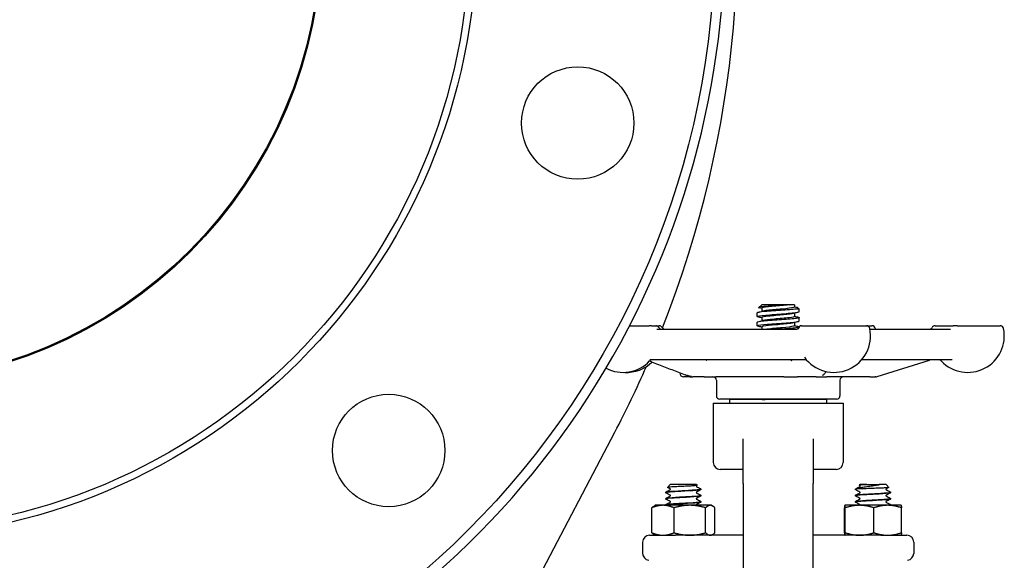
# Model space of a CAD drawing. Header units: inches. Extents: x 36 to 1719, y -84 to 1122.
# Tile 342 of 558: x 903.73 to 912.49, y 424.29 to 429.1. Entities that reach past the tile are written whole.
import ezdxf

# ---------------------------------------------------------------- set-up
doc = ezdxf.new("R2010")
doc.units = ezdxf.units.IN
doc.header["$LTSCALE"] = 48
doc.header["$MEASUREMENT"] = 0
doc.layers.add('Visible (ANSI)', color=7, linetype='Continuous', lineweight=30)

msp = doc.modelspace()

# ---------------------------------------------------------------- linework, layer by layer
at = {"layer": 'Visible (ANSI)'}
for p, q in [((910.33322, 426.56252), (910.30674, 426.53805)), ((910.58463, 426.56252), (910.33322, 426.56252)), ((910.58463, 426.56252), (910.58606, 426.56252)), ((910.62602, 426.56252), (910.58606, 426.56252)), ((910.62602, 426.56252), (910.62602, 426.54168)), ((910.29268, 426.45835), (910.29268, 426.48924)), ((910.33435, 426.53091), (910.33435, 426.50224)), ((910.62602, 426.48701), (910.62602, 426.45835)), ((910.64971, 426.52505), (910.66768, 426.52505)), ((910.65888, 426.53318), (910.66768, 426.52505)), ((910.66768, 426.50002), (910.66768, 426.52505)), ((909.1574, 426.37514), (909.33058, 426.37514)), ((909.35381, 426.37514), (909.33058, 426.37514)), ((909.35381, 426.37514), (909.39054, 426.37514)), ((909.39054, 426.37514), (909.42085, 426.37514)), ((910.29268, 426.37502), (910.29268, 426.40591)), ((910.33435, 426.44757), (910.33435, 426.41891)), ((910.62602, 426.40368), (910.62602, 426.37502)), ((910.66768, 426.41668), (910.66768, 426.44757)), ((910.68925, 426.37514), (910.68885, 426.37514)), ((910.68925, 426.37514), (911.26488, 426.37514)), ((911.26488, 426.37514), (911.31392, 426.37514)), ((911.87692, 426.37514), (912.03724, 426.37514)), ((912.07378, 426.37514), (912.03724, 426.37514)), ((912.07378, 426.37514), (912.4553, 426.37514)), ((909.4011, 426.34389), (910.63628, 426.34389)), ((910.33435, 426.36424), (910.33435, 426.34389)), ((911.29671, 426.34389), (912.01298, 426.34389)), ((910.72632, 426.07139), (909.33703, 426.07139)), ((912.02973, 426.07139), (911.22189, 426.07139)), ((911.35978, 425.92284), (911.82559, 426.06994)), ((909.60518, 425.95704), (909.60518, 425.95264)), ((909.69448, 425.92139), (909.63643, 425.92139)), ((909.69448, 425.92139), (909.72162, 425.92139)), ((909.82255, 425.92139), (909.72162, 425.92139)), ((909.82255, 425.92139), (909.92521, 425.92139)), ((910.52989, 425.92139), (909.92521, 425.92139)), ((909.93018, 425.89014), (909.93018, 425.75264)), ((910.52989, 425.92139), (910.65128, 425.92139)), ((910.81893, 425.92139), (910.65128, 425.92139)), ((910.81893, 425.92139), (910.91313, 425.92139)), ((911.2966, 425.92139), (910.91313, 425.92139)), ((911.03018, 425.89014), (911.03018, 425.75264)), ((911.2966, 425.92139), (911.34449, 425.92139)), ((911.35036, 425.92139), (911.34449, 425.92139)), ((909.90268, 425.68639), (909.90268, 425.15889)), ((909.90268, 425.68639), (911.05768, 425.68639)), ((910.99893, 425.72139), (909.96143, 425.72139)), ((910.04843, 425.68639), (910.04843, 425.71764)), ((910.91193, 425.71764), (910.04843, 425.71764)), ((910.29268, 425.71764), (910.29268, 425.72139)), ((910.62602, 425.72139), (910.62602, 425.71764)), ((910.91193, 425.68639), (910.91193, 425.71764)), ((911.05768, 425.68639), (911.05768, 425.15889)), ((907.05687, 421.67139), (909.02636, 425.42872)), ((910.16768, 424.97139), (910.16768, 425.3683)), ((910.79268, 425.3683), (910.79268, 424.97139)), ((910.16768, 425.09639), (909.96518, 425.09639)), ((910.99518, 425.09639), (910.79268, 425.09639)), ((909.48018, 424.89156), (909.48018, 424.89215)), ((909.51916, 424.96139), (909.49455, 424.93679)), ((909.7537, 424.96139), (909.51916, 424.96139)), ((909.7537, 424.96139), (909.76002, 424.95507)), ((909.79268, 424.91937), (909.79268, 424.91995)), ((910.16768, 424.97139), (910.16768, 423.96139)), ((910.79268, 423.96139), (910.79268, 424.97139)), ((911.16768, 424.91937), (911.16768, 424.91995)), ((911.17369, 424.92241), (911.17684, 424.92241)), ((911.20666, 424.96139), (911.20034, 424.95507)), ((911.26989, 424.96139), (911.20666, 424.96139)), ((911.26989, 424.96139), (911.32424, 424.96139)), ((911.32424, 424.96139), (911.37853, 424.96139)), ((911.4412, 424.96139), (911.37853, 424.96139)), ((911.4412, 424.96139), (911.46581, 424.93679)), ((911.48018, 424.89156), (911.48018, 424.89215)), ((909.48018, 424.83595), (909.48018, 424.83653)), ((909.79268, 424.86376), (909.79268, 424.86434)), ((909.79268, 424.80815), (909.79268, 424.80873)), ((911.16768, 424.86376), (911.16768, 424.86434)), ((911.16768, 424.80815), (911.16768, 424.80873)), ((911.48018, 424.83595), (911.48018, 424.83653)), ((909.35547, 424.53372), (909.35547, 424.75506)), ((909.38643, 424.77739), (909.37538, 424.77101)), ((909.4544, 424.77739), (909.38643, 424.77739)), ((909.69382, 424.77739), (909.4544, 424.77739)), ((909.48018, 424.78034), (909.48018, 424.78092)), ((909.55334, 424.53372), (909.55334, 424.75506)), ((909.87585, 424.77739), (909.69382, 424.77739)), ((909.83431, 424.53372), (909.83431, 424.75506)), ((909.88643, 424.77739), (909.87585, 424.77739)), ((909.88643, 424.77739), (909.89748, 424.77101)), ((909.9174, 424.53372), (909.9174, 424.75506)), ((911.0703, 424.53372), (911.0703, 424.75506)), ((911.07393, 424.77739), (911.07385, 424.77734)), ((911.07401, 424.77739), (911.07393, 424.77739)), ((911.20454, 424.77739), (911.07401, 424.77739)), ((911.07773, 424.53372), (911.07773, 424.75506)), ((911.45446, 424.77739), (911.20454, 424.77739)), ((911.33136, 424.53372), (911.33136, 424.75506)), ((911.57393, 424.77739), (911.45446, 424.77739)), ((911.48018, 424.78034), (911.48018, 424.78092)), ((911.57393, 424.77739), (911.57401, 424.77734)), ((911.57756, 424.53372), (911.57756, 424.75506)), ((909.27393, 424.44889), (909.27393, 424.35001)), ((909.33643, 424.51139), (909.56532, 424.51139)), ((909.38643, 424.51139), (909.37538, 424.51777)), ((910.16768, 424.51139), (909.56532, 424.51139)), ((909.88643, 424.51139), (909.89748, 424.51777)), ((911.39504, 424.51139), (910.79268, 424.51139)), ((911.07393, 424.51139), (911.07385, 424.51144)), ((911.39504, 424.51139), (911.62393, 424.51139)), ((911.57393, 424.51139), (911.57401, 424.51144)), ((911.68643, 424.44889), (911.68643, 424.35001))]:
    msp.add_line(p, q, dxfattribs=at)
for centre, radius in [((902.41768, 429.86139), 7.5), ((902.41768, 429.86139), 5.378), ((902.41768, 429.86139), 5.315), ((902.41768, 429.86139), 4), ((902.41768, 429.86139), 3.99), ((908.6962, 428.17907), 0.5), ((907.01388, 425.2652), 0.5)]:
    msp.add_circle(centre, radius, dxfattribs=at)
for centre, radius, start, end in [((900.56986, 429.86139), 9.54783, 338.457142, 43.918627), ((902.41768, 429.86139), 7.588, 134.247392, 45.752608), ((909.39054, 426.34389), 0.03125, 30, 90), ((909.42085, 426.34389), 0.03125, 30, 90), ((910.68925, 426.34389), 0.03125, 90, 168.463041), ((910.68884, 426.34389), 0.03125, 90, 154.037413), ((911.26488, 426.34389), 0.03125, 11.536959, 90), ((911.31392, 426.34389), 0.03125, 11.536959, 90), ((911.87692, 426.34389), 0.03125, 90, 150), ((912.4553, 426.34389), 0.03125, 11.536959, 90), ((909.44467, 426.37514), 0.03125, 210, 270), ((909.47497, 426.37514), 0.03125, 210, 270), ((910.97707, 426.28514), 0.325, 168.463041, 169.614617), ((910.97707, 426.28514), 0.325, 215.651729, 11.536959), ((911.02611, 426.28514), 0.325, 10.414569, 11.536959), ((911.82279, 426.37514), 0.03125, 307.908901, 330), ((912.16748, 426.28514), 0.325, 223.449842, 11.536959), ((909.09997, 426.28514), 0.325, 242.188813, 316.550158), ((909.13028, 426.28514), 0.325, 267.32759, 314.232182), ((909.3586, 426.04014), 0.03125, 90, 136.550158), ((911.835, 426.04014), 0.03125, 90, 107.525568), ((911.90886, 426.04014), 0.03125, 43.449842, 90), ((900.56986, 429.86139), 9.54783, 332.337698, 336.228971), ((909.63643, 425.95264), 0.03125, 180, 270), ((909.89893, 425.89014), 0.03125, 0, 90), ((911.06143, 425.89014), 0.03125, 90, 180), ((911.35036, 425.95264), 0.03125, 270, 287.525568), ((909.96143, 425.75264), 0.03125, 180, 270), ((910.99893, 425.75264), 0.03125, 270, 0), ((909.96518, 425.15889), 0.0625, 180, 270), ((910.99518, 425.15889), 0.0625, 270, 0), ((909.33643, 424.44889), 0.0625, 90, 180), ((911.62393, 424.44889), 0.0625, 0, 90), ((909.33643, 424.35001), 0.0625, 180, 262.5), ((911.62393, 424.35001), 0.0625, 277.5, 0)]:
    msp.add_arc(centre, radius, start, end, dxfattribs=at)
for points, knots in [([(910.58463, 426.56252), (910.57683, 426.56167), (910.56793, 426.56083), (910.54725, 426.55908), (910.53537, 426.55816), (910.50393, 426.55589), (910.48384, 426.55456), (910.44298, 426.55187), (910.42262, 426.55054), (910.38433, 426.54785), (910.36687, 426.54651), (910.33725, 426.54382), (910.32555, 426.54249), (910.3097, 426.5398), (910.3059, 426.53846), (910.30671, 426.53646), (910.3081, 426.53578), (910.31058, 426.53512)], [-1.5503297, -1.5503297, -1.5503297, -1.5503297, -1.4577971, -1.4577971, -1.3550285, -1.3550285, -1.200467, -1.200467, -1.0416694, -1.0416694, -0.8786368, -0.8786368, -0.7113708, -0.7113708, -0.5398726, -0.5398726, -0.4524454, -0.4524454, -0.4524454, -0.4524454]), ([(910.58606, 426.56252), (910.55375, 426.55824), (910.50425, 426.55397), (910.45782, 426.5497), (910.41141, 426.54543), (910.36936, 426.54116), (910.34891, 426.53688), (910.33937, 426.53489), (910.33464, 426.5329), (910.33467, 426.53091)], [5.4707142, 5.4707142, 5.4707142, 5.4707142, 6.4370964, 6.4370964, 6.4370964, 7.4033745, 7.4033745, 7.4033745, 7.8539816, 7.8539816, 7.8539816, 7.8539816]), ([(910.29964, 426.45481), (910.29111, 426.45712), (910.29052, 426.45942), (910.29873, 426.46173), (910.31304, 426.46574), (910.35371, 426.46976), (910.40583, 426.47378), (910.45778, 426.47778), (910.51998, 426.48178), (910.5697, 426.48579), (910.61983, 426.48982), (910.65617, 426.49386), (910.66528, 426.49789), (910.66688, 426.4986), (910.66763, 426.49931), (910.66757, 426.50002)], [-14.4041511, -14.4041511, -14.4041511, -14.4041511, -13.8824397, -13.8824397, -13.8824397, -12.9741281, -12.9741281, -12.9741281, -12.0686207, -12.0686207, -12.0686207, -11.1558883, -11.1558883, -11.1558883, -10.9955743, -10.9955743, -10.9955743, -10.9955743]), ([(910.64971, 426.52505), (910.62548, 426.52104), (910.57677, 426.51703), (910.52144, 426.51302), (910.46611, 426.509), (910.40537, 426.50499), (910.36147, 426.50098), (910.31864, 426.49707), (910.29275, 426.49315), (910.29268, 426.48924)], [5.153766, 5.153766, 5.153766, 5.153766, 6.061332, 6.061332, 6.061332, 6.968806, 6.968806, 6.968806, 7.8539816, 7.8539816, 7.8539816, 7.8539816]), ([(910.61774, 426.48476), (910.60309, 426.48078), (910.56915, 426.4768), (910.52779, 426.47282), (910.48342, 426.46855), (910.43174, 426.46428), (910.3939, 426.46001), (910.35715, 426.45587), (910.33444, 426.45172), (910.33435, 426.44757)], [11.3337279, 11.3337279, 11.3337279, 11.3337279, 12.2338185, 12.2338185, 12.2338185, 13.1994868, 13.1994868, 13.1994868, 14.1371669, 14.1371669, 14.1371669, 14.1371669]), ([(910.62573, 426.54168), (910.62581, 426.54008), (910.62279, 426.53848), (910.61655, 426.53688), (910.5999, 426.5326), (910.56075, 426.52833), (910.51514, 426.52406), (910.46953, 426.51979), (910.41874, 426.51552), (910.38355, 426.51124), (910.36505, 426.509), (910.35113, 426.50675), (910.34291, 426.5045)], [4.712389, 4.712389, 4.712389, 4.712389, 5.0747039, 5.0747039, 5.0747039, 6.041129, 6.041129, 6.041129, 7.0074496, 7.0074496, 7.0074496, 7.515828, 7.515828, 7.515828, 7.515828]), ([(910.64971, 426.52505), (910.6552, 426.52668), (910.65855, 426.52832), (910.66069, 426.53168), (910.65943, 426.53339), (910.65347, 426.53624), (910.65019, 426.53736), (910.646, 426.53849)], [-0.89666376, -0.89666376, -0.89666376, -0.89666376, -0.7697294, -0.7697294, -0.64162523, -0.64162523, -0.55966115, -0.55966115, -0.55966115, -0.55966115]), ([(910.29963, 426.37148), (910.29302, 426.37324), (910.29103, 426.375), (910.29431, 426.37676), (910.30178, 426.38079), (910.33655, 426.38482), (910.38576, 426.38885), (910.43487, 426.39287), (910.49729, 426.39689), (910.55005, 426.40091), (910.60271, 426.40493), (910.64459, 426.40894), (910.66033, 426.41296), (910.6652, 426.4142), (910.66753, 426.41544), (910.66745, 426.41668)], [-20.6873364, -20.6873364, -20.6873364, -20.6873364, -20.2886606, -20.2886606, -20.2886606, -19.3773067, -19.3773067, -19.3773067, -18.4677138, -18.4677138, -18.4677138, -17.5597228, -17.5597228, -17.5597228, -17.2787596, -17.2787596, -17.2787596, -17.2787596]), ([(910.66096, 426.45111), (910.67347, 426.44769), (910.66757, 426.44427), (910.64405, 426.44084), (910.6165, 426.43683), (910.56537, 426.43282), (910.50938, 426.42881), (910.45339, 426.4248), (910.39376, 426.4208), (910.35231, 426.41679), (910.31481, 426.41316), (910.29293, 426.40953), (910.29272, 426.40591)], [10.7285901, 10.7285901, 10.7285901, 10.7285901, 11.5030786, 11.5030786, 11.5030786, 12.4100129, 12.4100129, 12.4100129, 13.3168593, 13.3168593, 13.3168593, 14.1371669, 14.1371669, 14.1371669, 14.1371669]), ([(910.61746, 426.40142), (910.61091, 426.39961), (910.60066, 426.3978), (910.58712, 426.39599), (910.55523, 426.39173), (910.506, 426.38746), (910.45956, 426.38319), (910.41312, 426.37893), (910.37075, 426.37466), (910.34976, 426.37039), (910.33967, 426.36834), (910.33466, 426.36629), (910.33467, 426.36424)], [17.6169133, 17.6169133, 17.6169133, 17.6169133, 18.0263573, 18.0263573, 18.0263573, 18.9914422, 18.9914422, 18.9914422, 19.9564324, 19.9564324, 19.9564324, 20.4203522, 20.4203522, 20.4203522, 20.4203522]), ([(910.62595, 426.45835), (910.62571, 426.45463), (910.60784, 426.4509), (910.57731, 426.44718), (910.54229, 426.44291), (910.4916, 426.43864), (910.44596, 426.43437), (910.40033, 426.43011), (910.36103, 426.42584), (910.34413, 426.42157), (910.3436, 426.42143), (910.3431, 426.4213), (910.34261, 426.42117)], [10.9955743, 10.9955743, 10.9955743, 10.9955743, 11.8375116, 11.8375116, 11.8375116, 12.8032209, 12.8032209, 12.8032209, 13.7688308, 13.7688308, 13.7688308, 13.7990133, 13.7990133, 13.7990133, 13.7990133]), ([(910.62574, 426.37502), (910.62582, 426.37346), (910.62298, 426.37191), (910.6171, 426.37035), (910.60094, 426.36609), (910.56226, 426.36182), (910.51685, 426.35755), (910.47144, 426.35329), (910.42057, 426.34902), (910.38502, 426.34475), (910.38263, 426.34447), (910.38031, 426.34418), (910.37806, 426.34389)], [17.2787596, 17.2787596, 17.2787596, 17.2787596, 17.6302912, 17.6302912, 17.6302912, 18.5954152, 18.5954152, 18.5954152, 19.5604441, 19.5604441, 19.5604441, 19.6254741, 19.6254741, 19.6254741, 19.6254741]), ([(910.66255, 426.36122), (910.65778, 426.3597), (910.64953, 426.35818), (910.63793, 426.35667), (910.60732, 426.35266), (910.55407, 426.34865), (910.49767, 426.34465), (910.49414, 426.34439), (910.49059, 426.34414), (910.48704, 426.34389)], [17.506646, 17.506646, 17.506646, 17.506646, 17.8497944, 17.8497944, 17.8497944, 18.7561262, 18.7561262, 18.7561262, 18.813003, 18.813003, 18.813003, 18.813003]), ([(910.63628, 426.34389), (910.63962, 426.34389), (910.64284, 426.34448), (910.64859, 426.34638), (910.651, 426.34771), (910.655, 426.35046), (910.65643, 426.35184), (910.65854, 426.35413), (910.6592, 426.35504), (910.66013, 426.35643), (910.6604, 426.35691), (910.66065, 426.35738), (910.66071, 426.35749), (910.66075, 426.35757)], [0, 0, 0, 0, 0.008547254, 0.008547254, 0.018178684, 0.018178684, 0.02951811, 0.02951811, 0.041152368, 0.041152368, 0.052786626, 0.052786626, 0.058171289, 0.058171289, 0.058171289, 0.058171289]), ([(911.83565, 426.34389), (911.83627, 426.34476), (911.83708, 426.34581), (911.83923, 426.34811), (911.84036, 426.34922), (911.84199, 426.35049)], [0.339440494, 0.339440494, 0.339440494, 0.339440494, 0.347792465, 0.347792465, 0.353712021, 0.353712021, 0.353712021, 0.353712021]), ([(909.35373, 426.05353), (909.37369, 426.04585), (909.39366, 426.03818), (909.4336, 426.02284), (909.45357, 426.01518), (909.49351, 425.99985), (909.51348, 425.99219), (909.55342, 425.97687), (909.5734, 425.96922), (909.61335, 425.95392), (909.63332, 425.94627), (909.6533, 425.93863)], [0.6477885, 0.6477885, 0.6477885, 0.6477885, 0.84276542, 0.84276542, 1.03774233, 1.03774233, 1.23271925, 1.23271925, 1.42769616, 1.42769616, 1.62267307, 1.62267307, 1.62267307, 1.62267307]), ([(909.43719, 426.07139), (909.43719, 426.07139), (909.43719, 426.07139), (909.43718, 426.07139), (909.43717, 426.07139), (909.43713, 426.07139), (909.43711, 426.07139), (909.43702, 426.07139), (909.43695, 426.07139), (909.43669, 426.07139), (909.43649, 426.07139), (909.43604, 426.07139), (909.43578, 426.07139), (909.43551, 426.07139), (909.43544, 426.07139), (909.43539, 426.07139), (909.43538, 426.07139), (909.43538, 426.07139)], [0.002242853, 0.002242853, 0.002242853, 0.002242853, 0.002305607, 0.002305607, 0.002778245, 0.002778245, 0.003407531, 0.003407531, 0.005085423, 0.005085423, 0.009559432, 0.009559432, 0.015533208, 0.015533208, 0.017882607, 0.017882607, 0.018819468, 0.018819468, 0.018819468, 0.018819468]), ([(909.84043, 426.07139), (909.84162, 426.07074), (909.84283, 426.07007), (909.84415, 426.06941), (909.84442, 426.06928), (909.84479, 426.0691), (909.84491, 426.06904), (909.84516, 426.06893), (909.84524, 426.0689), (909.84528, 426.06888), (909.84529, 426.06888), (909.84529, 426.06888)], [0.075506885, 0.075506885, 0.075506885, 0.075506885, 0.086783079, 0.086783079, 0.089936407, 0.089936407, 0.091973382, 0.091973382, 0.09490981, 0.09490981, 0.095724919, 0.095724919, 0.095724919, 0.095724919]), ([(910.59831, 426.06379), (910.59831, 426.06379), (910.59831, 426.06379), (910.59834, 426.06382), (910.59863, 426.06417), (910.59962, 426.06553), (910.60025, 426.06643), (910.60193, 426.06868), (910.60306, 426.07009), (910.6042, 426.07139)], [0.151733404, 0.151733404, 0.151733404, 0.151733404, 0.152733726, 0.152733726, 0.17283482, 0.17283482, 0.189537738, 0.189537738, 0.209449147, 0.209449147, 0.209449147, 0.209449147]), ([(910.73303, 426.0705), (910.73282, 426.07056), (910.73258, 426.07062), (910.73101, 426.07101), (910.72924, 426.07134), (910.72665, 426.07139), (910.72649, 426.07139), (910.72632, 426.07139)], [0.282916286, 0.282916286, 0.282916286, 0.282916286, 0.285307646, 0.285307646, 0.298248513, 0.298248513, 0.299108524, 0.299108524, 0.299108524, 0.299108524]), ([(909.70774, 425.92243), (909.70774, 425.92243), (909.70773, 425.92243), (909.7077, 425.92243), (909.70767, 425.92244), (909.70759, 425.92245), (909.70755, 425.92246), (909.70746, 425.92247), (909.70741, 425.92248), (909.7073, 425.92249), (909.70723, 425.9225), (909.70705, 425.92253), (909.70693, 425.92255), (909.70634, 425.92264), (909.70591, 425.9227), (909.70467, 425.9229), (909.70388, 425.92303), (909.70062, 425.92362), (909.69794, 425.9242), (909.69251, 425.92554), (909.68976, 425.92629), (909.68422, 425.92788), (909.68139, 425.92874), (909.67422, 425.93102), (909.66995, 425.93248), (909.66148, 425.9355), (909.65735, 425.93708), (909.6533, 425.93863)], [0.26612976, 0.26612976, 0.26612976, 0.26612976, 0.2668941, 0.2668941, 0.26783144, 0.26783144, 0.26830071, 0.26830071, 0.26877383, 0.26877383, 0.26924374, 0.26924374, 0.27018646, 0.27018646, 0.27396155, 0.27396155, 0.28138088, 0.28138088, 0.30389899, 0.30389899, 0.32519321, 0.32519321, 0.34787479, 0.34787479, 0.38447631, 0.38447631, 0.42408822, 0.42408822, 0.42408822, 0.42408822]), ([(910.8898, 425.9464), (910.88946, 425.94604), (910.88888, 425.94541), (910.88747, 425.94392), (910.88666, 425.9431), (910.88372, 425.94025), (910.88145, 425.93834), (910.87797, 425.93571), (910.87665, 425.93478), (910.87511, 425.93374), (910.87466, 425.93344), (910.87443, 425.93329), (910.8744, 425.93327), (910.8744, 425.93327)], [0, 0, 0, 0, 0.014217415, 0.014217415, 0.027587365, 0.027587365, 0.061782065, 0.061782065, 0.083083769, 0.083083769, 0.092845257, 0.092845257, 0.095345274, 0.095345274, 0.095345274, 0.095345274]), ([(909.48018, 424.89217), (909.48024, 424.8933), (909.48067, 424.89437), (909.48165, 424.89584), (909.48217, 424.89632), (909.4831, 424.89703), (909.48351, 424.89728), (909.48392, 424.89749)], [0, 0, 0, 0, 0.015967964, 0.015967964, 0.031253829, 0.031253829, 0.045415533, 0.045415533, 0.045415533, 0.045415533]), ([(909.48392, 424.88622), (909.48329, 424.88655), (909.48261, 424.88695), (909.48151, 424.88809), (909.48112, 424.88859), (909.48047, 424.88988), (909.48023, 424.89069), (909.48018, 424.89154)], [0, 0, 0, 0, 0.022095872, 0.022095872, 0.033561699, 0.033561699, 0.045438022, 0.045438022, 0.045438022, 0.045438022]), ([(909.48039, 424.89154), (909.48053, 424.89363), (909.49354, 424.89571), (909.51744, 424.8978), (909.54963, 424.90062), (909.60068, 424.90343), (909.65016, 424.90624), (909.70009, 424.90908), (909.74707, 424.91192), (909.77199, 424.91476), (909.78547, 424.9163), (909.79241, 424.91783), (909.79248, 424.91937)], [-14.1400278, -14.1400278, -14.1400278, -14.1400278, -13.4320997, -13.4320997, -13.4320997, -12.4783682, -12.4783682, -12.4783682, -11.5160648, -11.5160648, -11.5160648, -10.9955743, -10.9955743, -10.9955743, -10.9955743]), ([(909.79246, 424.91998), (909.79234, 424.91797), (909.78041, 424.91596), (909.75822, 424.91396), (909.72707, 424.91114), (909.67653, 424.90832), (909.62689, 424.90551), (909.57726, 424.90269), (909.52983, 424.89987), (909.50363, 424.89706), (909.4884, 424.89542), (909.48058, 424.89378), (909.4805, 424.89215)], [4.7095281, 4.7095281, 4.7095281, 4.7095281, 5.3893637, 5.3893637, 5.3893637, 6.3443154, 6.3443154, 6.3443154, 7.2990044, 7.2990044, 7.2990044, 7.8539816, 7.8539816, 7.8539816, 7.8539816]), ([(909.76002, 424.95507), (909.76016, 424.95493), (909.7602, 424.9548), (909.75973, 424.95389), (909.75613, 424.95314), (909.74289, 424.95163), (909.73329, 424.95088), (909.70918, 424.94936), (909.69484, 424.94862), (909.66316, 424.9471), (909.6461, 424.94635), (909.61145, 424.94484), (909.5942, 424.94409), (909.56177, 424.94257), (909.54695, 424.94182), (909.52179, 424.94031), (909.51176, 424.93956), (909.49796, 424.93804), (909.49442, 424.93729), (909.49444, 424.93639), (909.49458, 424.93624), (909.49487, 424.93609)], [-1.8174748, -1.8174748, -1.8174748, -1.8174748, -1.7949096, -1.7949096, -1.6700584, -1.6700584, -1.5430016, -1.5430016, -1.41374, -1.41374, -1.2822742, -1.2822742, -1.1486049, -1.1486049, -1.0127327, -1.0127327, -0.8746582, -0.8746582, -0.7343822, -0.7343822, -0.7065085, -0.7065085, -0.7065085, -0.7065085]), ([(909.52137, 424.91966), (909.52137, 424.92073), (909.52092, 424.92173), (909.52022, 424.92269), (909.51996, 424.92288), (909.51977, 424.92302), (909.51974, 424.92303), (909.51974, 424.92303)], [0, 0, 0, 0, 0.017919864, 0.017919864, 0.032518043, 0.032518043, 0.040461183, 0.040461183, 0.040461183, 0.040461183]), ([(909.51974, 424.91629), (909.51974, 424.91629), (909.51991, 424.91636), (909.52043, 424.91691), (909.52071, 424.91725), (909.52119, 424.91827), (909.52137, 424.91896), (909.52137, 424.91966)], [0.003893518, 0.003893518, 0.003893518, 0.003893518, 0.02135506, 0.02135506, 0.032660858, 0.032660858, 0.044379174, 0.044379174, 0.044379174, 0.044379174]), ([(909.75312, 424.95084), (909.75312, 424.95084), (909.75296, 424.95077), (909.75243, 424.95021), (909.75216, 424.94987), (909.75168, 424.94886), (909.7515, 424.94817), (909.7515, 424.94747)], [0.003893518, 0.003893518, 0.003893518, 0.003893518, 0.02135506, 0.02135506, 0.032660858, 0.032660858, 0.044379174, 0.044379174, 0.044379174, 0.044379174]), ([(909.7515, 424.94747), (909.7515, 424.94639), (909.75194, 424.9454), (909.75265, 424.94444), (909.7529, 424.94424), (909.75309, 424.94411), (909.75312, 424.94409), (909.75312, 424.94409)], [0, 0, 0, 0, 0.017919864, 0.017919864, 0.032518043, 0.032518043, 0.040461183, 0.040461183, 0.040461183, 0.040461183]), ([(909.75312, 424.89523), (909.75312, 424.89523), (909.75296, 424.89515), (909.75243, 424.8946), (909.75216, 424.89426), (909.75168, 424.89325), (909.7515, 424.89256), (909.7515, 424.89185)], [0.003893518, 0.003893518, 0.003893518, 0.003893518, 0.02135506, 0.02135506, 0.032660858, 0.032660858, 0.044379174, 0.044379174, 0.044379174, 0.044379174]), ([(909.7515, 424.89185), (909.7515, 424.89078), (909.75194, 424.88978), (909.75265, 424.88883), (909.7529, 424.88863), (909.75309, 424.8885), (909.75312, 424.88848), (909.75312, 424.88848)], [0, 0, 0, 0, 0.017919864, 0.017919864, 0.032518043, 0.032518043, 0.040461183, 0.040461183, 0.040461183, 0.040461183]), ([(909.79268, 424.91934), (909.79262, 424.91821), (909.7922, 424.91715), (909.79122, 424.91568), (909.79069, 424.91519), (909.78977, 424.91449), (909.78935, 424.91424), (909.78895, 424.91403)], [0, 0, 0, 0, 0.015967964, 0.015967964, 0.031253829, 0.031253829, 0.045415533, 0.045415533, 0.045415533, 0.045415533]), ([(909.79061, 424.92416), (909.79052, 424.92424), (909.79042, 424.92433), (909.79002, 424.92465), (909.78965, 424.92491), (909.78909, 424.92522)], [-0.025931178, -0.025931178, -0.025931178, -0.025931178, -0.019551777, -0.019551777, 0, 0, 0, 0]), ([(909.79061, 424.92416), (909.79104, 424.92378), (909.7915, 424.92328), (909.79231, 424.92189), (909.79263, 424.92096), (909.79268, 424.91998)], [0, 0, 0, 0, 0.013250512, 0.013250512, 0.027054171, 0.027054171, 0.027054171, 0.027054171]), ([(911.16768, 424.91998), (911.16774, 424.92111), (911.16817, 424.92217), (911.16902, 424.92345), (911.16939, 424.92384), (911.16975, 424.92416)], [0, 0, 0, 0, 0.015967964, 0.015967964, 0.027043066, 0.027043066, 0.027043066, 0.027043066]), ([(911.17142, 424.91403), (911.17079, 424.91436), (911.17011, 424.91476), (911.16901, 424.9159), (911.16862, 424.91639), (911.16797, 424.91768), (911.16773, 424.9185), (911.16768, 424.91934)], [0, 0, 0, 0, 0.022095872, 0.022095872, 0.033561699, 0.033561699, 0.045438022, 0.045438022, 0.045438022, 0.045438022]), ([(911.16769, 424.86373), (911.16768, 424.8638), (911.16769, 424.86387), (911.16771, 424.86394), (911.16873, 424.86676), (911.19532, 424.86959), (911.23675, 424.87242), (911.27798, 424.87524), (911.33282, 424.87805), (911.37929, 424.88087), (911.42558, 424.88367), (911.46236, 424.88647), (911.475, 424.88928), (911.47844, 424.89004), (911.48006, 424.8908), (911.47997, 424.89156)], [-17.2816205, -17.2816205, -17.2816205, -17.2816205, -17.2584859, -17.2584859, -17.2584859, -16.2999201, -16.2999201, -16.2999201, -15.3458188, -15.3458188, -15.3458188, -14.3954331, -14.3954331, -14.3954331, -14.1371669, -14.1371669, -14.1371669, -14.1371669]), ([(911.47987, 424.89217), (911.47998, 424.89098), (911.47603, 424.8898), (911.46788, 424.88861), (911.44855, 424.88579), (911.40613, 424.88298), (911.3576, 424.88016), (911.30908, 424.87735), (911.25575, 424.87454), (911.21895, 424.87172), (911.18678, 424.86926), (911.16799, 424.8668), (911.16774, 424.86434)], [7.8511208, 7.8511208, 7.8511208, 7.8511208, 8.2534333, 8.2534333, 8.2534333, 9.2076053, 9.2076053, 9.2076053, 10.1615232, 10.1615232, 10.1615232, 10.9955743, 10.9955743, 10.9955743, 10.9955743]), ([(911.17369, 424.92241), (911.17109, 424.92244), (911.16987, 424.92256), (911.169, 424.92294), (911.16896, 424.92314), (911.16911, 424.92345), (911.16916, 424.92354), (911.16927, 424.92368), (911.16931, 424.92372), (911.16937, 424.92379), (911.16939, 424.92381), (911.16944, 424.92386), (911.16946, 424.92388), (911.1695, 424.92392), (911.16952, 424.92394), (911.16956, 424.92399), (911.16959, 424.92401), (911.16965, 424.92407), (911.16968, 424.9241), (911.16982, 424.92422), (911.16993, 424.92431), (911.17035, 424.92465), (911.17072, 424.92491), (911.17128, 424.92522)], [-0.17168991, -0.17168991, -0.17168991, -0.17168991, -0.0982332, -0.0982332, -0.0491093, -0.0491093, -0.03761956, -0.03761956, -0.03394059, -0.03394059, -0.03224924, -0.03224924, -0.03117451, -0.03117451, -0.03017054, -0.03017054, -0.0289244, -0.0289244, -0.02683852, -0.02683852, -0.01955178, -0.01955178, 0, 0, 0, 0]), ([(911.17128, 424.92522), (911.17555, 424.92754), (911.18342, 424.9299), (911.20529, 424.93466), (911.2188, 424.93701), (911.24939, 424.94178), (911.26598, 424.94413), (911.29985, 424.94889), (911.31674, 424.95125), (911.34849, 424.956), (911.36312, 424.95835), (911.37602, 424.96079)], [-0.67634923, -0.67634923, -0.67634923, -0.67634923, -0.52774982, -0.52774982, -0.38555901, -0.38555901, -0.25020713, -0.25020713, -0.12168954, -0.12168954, 0, 0, 0, 0]), ([(911.26181, 424.92522), (911.2515, 424.9248), (911.24168, 424.92442), (911.22322, 424.92376), (911.21467, 424.92346), (911.19379, 424.92278), (911.18347, 424.92247), (911.17684, 424.92241)], [-0.3187664, -0.3187664, -0.3187664, -0.3187664, -0.23449039, -0.23449039, -0.1487662, -0.1487662, 0, 0, 0, 0]), ([(911.25851, 424.96079), (911.24717, 424.96014), (911.23706, 424.9595), (911.21993, 424.9582), (911.21309, 424.95756), (911.20257, 424.95616), (911.19985, 424.95541), (911.2003, 424.95453), (911.20046, 424.95441), (911.2007, 424.95428)], [-2.12179282, -2.12179282, -2.12179282, -2.12179282, -2.02048123, -2.02048123, -1.91755472, -1.91755472, -1.79490964, -1.79490964, -1.77433809, -1.77433809, -1.77433809, -1.77433809]), ([(911.20887, 424.94747), (911.20887, 424.94854), (911.20842, 424.94953), (911.20772, 424.95049), (911.20746, 424.95069), (911.20727, 424.95082), (911.20724, 424.95084), (911.20724, 424.95084)], [0, 0, 0, 0, 0.017919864, 0.017919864, 0.032518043, 0.032518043, 0.040461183, 0.040461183, 0.040461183, 0.040461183]), ([(911.20724, 424.94409), (911.20724, 424.94409), (911.20741, 424.94416), (911.20793, 424.94472), (911.20821, 424.94506), (911.20869, 424.94607), (911.20887, 424.94676), (911.20887, 424.94747)], [0.003893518, 0.003893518, 0.003893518, 0.003893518, 0.02135506, 0.02135506, 0.032660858, 0.032660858, 0.044379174, 0.044379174, 0.044379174, 0.044379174]), ([(911.20887, 424.89185), (911.20887, 424.89293), (911.20842, 424.89392), (911.20772, 424.89488), (911.20746, 424.89507), (911.20727, 424.89521), (911.20724, 424.89523), (911.20724, 424.89523)], [0, 0, 0, 0, 0.017919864, 0.017919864, 0.032518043, 0.032518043, 0.040461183, 0.040461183, 0.040461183, 0.040461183]), ([(911.20724, 424.88848), (911.20724, 424.88848), (911.20741, 424.88855), (911.20793, 424.88911), (911.20821, 424.88945), (911.20869, 424.89046), (911.20887, 424.89115), (911.20887, 424.89185)], [0.003893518, 0.003893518, 0.003893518, 0.003893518, 0.02135506, 0.02135506, 0.032660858, 0.032660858, 0.044379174, 0.044379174, 0.044379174, 0.044379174]), ([(911.46581, 424.93679), (911.46589, 424.9367), (911.46593, 424.93662), (911.46591, 424.93578), (911.46222, 424.93503), (911.44789, 424.93351), (911.4373, 424.93276), (911.41042, 424.93125), (911.39432, 424.9305), (911.35861, 424.92898), (911.33929, 424.92823), (911.29992, 424.92672), (911.28024, 424.92597), (911.26181, 424.92522)], [-0.74958937, -0.74958937, -0.74958937, -0.74958937, -0.73438222, -0.73438222, -0.59190522, -0.59190522, -0.44722789, -0.44722789, -0.30035084, -0.30035084, -0.15127467, -0.15127467, 0, 0, 0, 0]), ([(911.44062, 424.92303), (911.44062, 424.92303), (911.44046, 424.92296), (911.43993, 424.92241), (911.43966, 424.92207), (911.43918, 424.92105), (911.439, 424.92036), (911.439, 424.91966)], [0.003893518, 0.003893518, 0.003893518, 0.003893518, 0.02135506, 0.02135506, 0.032660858, 0.032660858, 0.044379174, 0.044379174, 0.044379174, 0.044379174]), ([(911.439, 424.91966), (911.439, 424.91859), (911.43944, 424.91759), (911.44015, 424.91663), (911.4404, 424.91644), (911.44059, 424.9163), (911.44062, 424.91629), (911.44062, 424.91629)], [0, 0, 0, 0, 0.017919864, 0.017919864, 0.032518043, 0.032518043, 0.040461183, 0.040461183, 0.040461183, 0.040461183]), ([(911.47645, 424.89749), (911.47708, 424.89716), (911.47775, 424.89676), (911.47885, 424.89562), (911.47925, 424.89512), (911.4799, 424.89383), (911.48014, 424.89301), (911.48018, 424.89217)], [0, 0, 0, 0, 0.022095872, 0.022095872, 0.033561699, 0.033561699, 0.045438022, 0.045438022, 0.045438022, 0.045438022]), ([(911.48018, 424.89154), (911.48012, 424.8904), (911.4797, 424.88934), (911.47872, 424.88787), (911.47819, 424.88739), (911.47727, 424.88668), (911.47685, 424.88643), (911.47645, 424.88622)], [0, 0, 0, 0, 0.015967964, 0.015967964, 0.031253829, 0.031253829, 0.045415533, 0.045415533, 0.045415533, 0.045415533]), ([(909.48018, 424.83656), (909.48024, 424.83769), (909.48067, 424.83876), (909.48165, 424.84023), (909.48217, 424.84071), (909.4831, 424.84142), (909.48351, 424.84166), (909.48392, 424.84188)], [0, 0, 0, 0, 0.015967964, 0.015967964, 0.031253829, 0.031253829, 0.045415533, 0.045415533, 0.045415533, 0.045415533]), ([(909.48392, 424.83061), (909.48329, 424.83094), (909.48261, 424.83134), (909.48151, 424.83248), (909.48112, 424.83298), (909.48047, 424.83427), (909.48023, 424.83508), (909.48018, 424.83593)], [0, 0, 0, 0, 0.022095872, 0.022095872, 0.033561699, 0.033561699, 0.045438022, 0.045438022, 0.045438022, 0.045438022]), ([(909.79262, 424.86436), (909.79267, 424.864), (909.79233, 424.86364), (909.79157, 424.86328), (909.78564, 424.86047), (909.75467, 424.85766), (909.71104, 424.85484), (909.66741, 424.85203), (909.61229, 424.84922), (909.56771, 424.84641), (909.52313, 424.84359), (909.49027, 424.84078), (909.48224, 424.83797), (909.48087, 424.83749), (909.48023, 424.83701), (909.48028, 424.83653)], [10.9927134, 10.9927134, 10.9927134, 10.9927134, 11.1151899, 11.1151899, 11.1151899, 12.0686082, 12.0686082, 12.0686082, 13.0217811, 13.0217811, 13.0217811, 13.9747115, 13.9747115, 13.9747115, 14.1371669, 14.1371669, 14.1371669, 14.1371669]), ([(909.48024, 424.78032), (909.48034, 424.78279), (909.4992, 424.78526), (909.53152, 424.78773), (909.56873, 424.79057), (909.62282, 424.79342), (909.67174, 424.79626), (909.72051, 424.7991), (909.7628, 424.80193), (909.78144, 424.80477), (909.78884, 424.80589), (909.79244, 424.80702), (909.79237, 424.80815)], [-26.7063984, -26.7063984, -26.7063984, -26.7063984, -25.8688703, -25.8688703, -25.8688703, -24.9048316, -24.9048316, -24.9048316, -23.9435311, -23.9435311, -23.9435311, -23.5619449, -23.5619449, -23.5619449, -23.5619449]), ([(909.48043, 424.83593), (909.48029, 424.83682), (909.48248, 424.83771), (909.4871, 424.83859), (909.50166, 424.8414), (909.54006, 424.8442), (909.58703, 424.84701), (909.63392, 424.84981), (909.68812, 424.85261), (909.72814, 424.85541), (909.76793, 424.85819), (909.79261, 424.86097), (909.79268, 424.86376)], [-20.4232131, -20.4232131, -20.4232131, -20.4232131, -20.1217618, -20.1217618, -20.1217618, -19.1712317, -19.1712317, -19.1712317, -18.2223022, -18.2223022, -18.2223022, -17.2787596, -17.2787596, -17.2787596, -17.2787596]), ([(909.79236, 424.80875), (909.7924, 424.80725), (909.78597, 424.80576), (909.77315, 424.80426), (909.74916, 424.80145), (909.70341, 424.79864), (909.65416, 424.79583), (909.60492, 424.79303), (909.55347, 424.79022), (909.52031, 424.78741), (909.49477, 424.78525), (909.48059, 424.78309), (909.48034, 424.78092)], [17.2758987, 17.2758987, 17.2758987, 17.2758987, 17.7840647, 17.7840647, 17.7840647, 18.7358252, 18.7358252, 18.7358252, 19.6873602, 19.6873602, 19.6873602, 20.4203522, 20.4203522, 20.4203522, 20.4203522]), ([(909.52137, 424.86405), (909.52137, 424.86512), (909.52092, 424.86612), (909.52022, 424.86708), (909.51996, 424.86727), (909.51977, 424.8674), (909.51974, 424.86742), (909.51974, 424.86742)], [0, 0, 0, 0, 0.017919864, 0.017919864, 0.032518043, 0.032518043, 0.040461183, 0.040461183, 0.040461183, 0.040461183]), ([(909.51974, 424.86067), (909.51974, 424.86067), (909.51991, 424.86075), (909.52043, 424.8613), (909.52071, 424.86164), (909.52119, 424.86265), (909.52137, 424.86335), (909.52137, 424.86405)], [0.003893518, 0.003893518, 0.003893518, 0.003893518, 0.02135506, 0.02135506, 0.032660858, 0.032660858, 0.044379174, 0.044379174, 0.044379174, 0.044379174]), ([(909.52137, 424.80844), (909.52137, 424.80951), (909.52092, 424.81051), (909.52022, 424.81147), (909.51996, 424.81166), (909.51977, 424.81179), (909.51974, 424.81181), (909.51974, 424.81181)], [0, 0, 0, 0, 0.017919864, 0.017919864, 0.032518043, 0.032518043, 0.040461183, 0.040461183, 0.040461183, 0.040461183]), ([(909.51974, 424.80506), (909.51974, 424.80506), (909.51991, 424.80514), (909.52043, 424.80569), (909.52071, 424.80603), (909.52119, 424.80704), (909.52137, 424.80774), (909.52137, 424.80844)], [0.003893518, 0.003893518, 0.003893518, 0.003893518, 0.02135506, 0.02135506, 0.032660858, 0.032660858, 0.044379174, 0.044379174, 0.044379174, 0.044379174]), ([(909.75312, 424.83962), (909.75312, 424.83962), (909.75296, 424.83954), (909.75243, 424.83899), (909.75216, 424.83865), (909.75168, 424.83764), (909.7515, 424.83694), (909.7515, 424.83624)], [0.003893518, 0.003893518, 0.003893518, 0.003893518, 0.02135506, 0.02135506, 0.032660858, 0.032660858, 0.044379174, 0.044379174, 0.044379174, 0.044379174]), ([(909.7515, 424.83624), (909.7515, 424.83517), (909.75194, 424.83417), (909.75265, 424.83321), (909.7529, 424.83302), (909.75309, 424.83289), (909.75312, 424.83287), (909.75312, 424.83287)], [0, 0, 0, 0, 0.017919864, 0.017919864, 0.032518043, 0.032518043, 0.040461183, 0.040461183, 0.040461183, 0.040461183]), ([(909.78895, 424.86968), (909.78958, 424.86935), (909.79025, 424.86895), (909.79135, 424.86781), (909.79175, 424.86731), (909.7924, 424.86602), (909.79264, 424.86521), (909.79268, 424.86436)], [0, 0, 0, 0, 0.022095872, 0.022095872, 0.033561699, 0.033561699, 0.045438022, 0.045438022, 0.045438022, 0.045438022]), ([(909.79268, 424.86373), (909.79262, 424.8626), (909.7922, 424.86153), (909.79122, 424.86006), (909.79069, 424.85958), (909.78977, 424.85887), (909.78935, 424.85863), (909.78895, 424.85841)], [0, 0, 0, 0, 0.015967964, 0.015967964, 0.031253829, 0.031253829, 0.045415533, 0.045415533, 0.045415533, 0.045415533]), ([(909.78895, 424.81407), (909.78958, 424.81374), (909.79025, 424.81334), (909.79135, 424.8122), (909.79175, 424.8117), (909.7924, 424.81041), (909.79264, 424.8096), (909.79268, 424.80875)], [0, 0, 0, 0, 0.022095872, 0.022095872, 0.033561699, 0.033561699, 0.045438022, 0.045438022, 0.045438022, 0.045438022]), ([(909.79268, 424.80812), (909.79262, 424.80699), (909.7922, 424.80592), (909.79122, 424.80445), (909.79069, 424.80397), (909.78977, 424.80326), (909.78935, 424.80302), (909.78895, 424.8028)], [0, 0, 0, 0, 0.015967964, 0.015967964, 0.031253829, 0.031253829, 0.045415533, 0.045415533, 0.045415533, 0.045415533]), ([(911.16768, 424.86436), (911.16774, 424.8655), (911.16817, 424.86656), (911.16915, 424.86803), (911.16967, 424.86852), (911.1706, 424.86922), (911.17101, 424.86947), (911.17142, 424.86968)], [0, 0, 0, 0, 0.015967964, 0.015967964, 0.031253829, 0.031253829, 0.045415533, 0.045415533, 0.045415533, 0.045415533]), ([(911.17142, 424.85841), (911.17079, 424.85875), (911.17011, 424.85915), (911.16901, 424.86029), (911.16862, 424.86078), (911.16797, 424.86207), (911.16773, 424.86289), (911.16768, 424.86373)], [0, 0, 0, 0, 0.022095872, 0.022095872, 0.033561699, 0.033561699, 0.045438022, 0.045438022, 0.045438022, 0.045438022]), ([(911.16768, 424.80875), (911.16774, 424.80989), (911.16817, 424.81095), (911.16915, 424.81242), (911.16967, 424.8129), (911.1706, 424.81361), (911.17101, 424.81386), (911.17142, 424.81407)], [0, 0, 0, 0, 0.015967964, 0.015967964, 0.031253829, 0.031253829, 0.045415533, 0.045415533, 0.045415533, 0.045415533]), ([(911.17142, 424.8028), (911.17079, 424.80313), (911.17011, 424.80354), (911.16901, 424.80467), (911.16862, 424.80517), (911.16797, 424.80646), (911.16773, 424.80728), (911.16768, 424.80812)], [0, 0, 0, 0, 0.022095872, 0.022095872, 0.033561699, 0.033561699, 0.045438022, 0.045438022, 0.045438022, 0.045438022]), ([(911.48008, 424.83656), (911.47994, 424.83422), (911.46323, 424.83188), (911.43388, 424.82954), (911.39863, 424.82673), (911.34608, 424.82392), (911.29721, 424.82111), (911.24834, 424.8183), (911.20444, 424.81549), (911.18301, 424.81268), (911.17296, 424.81136), (911.16798, 424.81005), (911.16801, 424.80873)], [14.1343061, 14.1343061, 14.1343061, 14.1343061, 14.9274022, 14.9274022, 14.9274022, 15.879856, 15.879856, 15.879856, 16.8320759, 16.8320759, 16.8320759, 17.2787596, 17.2787596, 17.2787596, 17.2787596]), ([(911.16799, 424.80812), (911.16801, 424.80983), (911.17651, 424.81154), (911.19299, 424.81325), (911.22017, 424.81608), (911.26834, 424.8189), (911.31812, 424.82172), (911.36779, 424.82454), (911.41774, 424.82735), (911.44797, 424.83017), (911.46867, 424.83209), (911.47975, 424.83402), (911.47994, 424.83595)], [-23.5648058, -23.5648058, -23.5648058, -23.5648058, -22.9847675, -22.9847675, -22.9847675, -22.0283448, -22.0283448, -22.0283448, -21.0740719, -21.0740719, -21.0740719, -20.4203522, -20.4203522, -20.4203522, -20.4203522]), ([(911.20887, 424.83624), (911.20887, 424.83732), (911.20842, 424.83831), (911.20772, 424.83927), (911.20746, 424.83946), (911.20727, 424.8396), (911.20724, 424.83962), (911.20724, 424.83962)], [0, 0, 0, 0, 0.017919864, 0.017919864, 0.032518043, 0.032518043, 0.040461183, 0.040461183, 0.040461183, 0.040461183]), ([(911.20724, 424.83287), (911.20724, 424.83287), (911.20741, 424.83294), (911.20793, 424.83349), (911.20821, 424.83384), (911.20869, 424.83485), (911.20887, 424.83554), (911.20887, 424.83624)], [0.003893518, 0.003893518, 0.003893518, 0.003893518, 0.02135506, 0.02135506, 0.032660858, 0.032660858, 0.044379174, 0.044379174, 0.044379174, 0.044379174]), ([(911.44062, 424.86742), (911.44062, 424.86742), (911.44046, 424.86735), (911.43993, 424.8668), (911.43966, 424.86645), (911.43918, 424.86544), (911.439, 424.86475), (911.439, 424.86405)], [0.003893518, 0.003893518, 0.003893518, 0.003893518, 0.02135506, 0.02135506, 0.032660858, 0.032660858, 0.044379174, 0.044379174, 0.044379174, 0.044379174]), ([(911.439, 424.86405), (911.439, 424.86298), (911.43944, 424.86198), (911.44015, 424.86102), (911.4404, 424.86083), (911.44059, 424.86069), (911.44062, 424.86067), (911.44062, 424.86067)], [0, 0, 0, 0, 0.017919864, 0.017919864, 0.032518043, 0.032518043, 0.040461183, 0.040461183, 0.040461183, 0.040461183]), ([(911.44062, 424.81181), (911.44062, 424.81181), (911.44046, 424.81174), (911.43993, 424.81119), (911.43966, 424.81084), (911.43918, 424.80983), (911.439, 424.80914), (911.439, 424.80844)], [0.003893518, 0.003893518, 0.003893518, 0.003893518, 0.02135506, 0.02135506, 0.032660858, 0.032660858, 0.044379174, 0.044379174, 0.044379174, 0.044379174]), ([(911.439, 424.80844), (911.439, 424.80736), (911.43944, 424.80637), (911.44015, 424.80541), (911.4404, 424.80522), (911.44059, 424.80508), (911.44062, 424.80506), (911.44062, 424.80506)], [0, 0, 0, 0, 0.017919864, 0.017919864, 0.032518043, 0.032518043, 0.040461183, 0.040461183, 0.040461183, 0.040461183]), ([(911.47645, 424.84188), (911.47708, 424.84155), (911.47775, 424.84114), (911.47885, 424.84001), (911.47925, 424.83951), (911.4799, 424.83822), (911.48014, 424.8374), (911.48018, 424.83656)], [0, 0, 0, 0, 0.022095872, 0.022095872, 0.033561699, 0.033561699, 0.045438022, 0.045438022, 0.045438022, 0.045438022]), ([(911.48018, 424.83593), (911.48012, 424.83479), (911.4797, 424.83373), (911.47872, 424.83226), (911.47819, 424.83178), (911.47727, 424.83107), (911.47685, 424.83082), (911.47645, 424.83061)], [0, 0, 0, 0, 0.015967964, 0.015967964, 0.031253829, 0.031253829, 0.045415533, 0.045415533, 0.045415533, 0.045415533]), ([(909.48018, 424.78095), (909.48024, 424.78208), (909.48067, 424.78315), (909.48165, 424.78462), (909.48217, 424.7851), (909.4831, 424.78581), (909.48351, 424.78605), (909.48392, 424.78627)], [0, 0, 0, 0, 0.015967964, 0.015967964, 0.031253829, 0.031253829, 0.045415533, 0.045415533, 0.045415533, 0.045415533]), ([(909.48115, 424.77739), (909.48103, 424.77758), (909.48091, 424.77778), (909.48047, 424.77866), (909.48023, 424.77947), (909.48018, 424.78032)], [0.029606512, 0.029606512, 0.029606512, 0.029606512, 0.033561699, 0.033561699, 0.045438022, 0.045438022, 0.045438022, 0.045438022]), ([(909.75312, 424.78401), (909.75312, 424.78401), (909.75296, 424.78393), (909.75243, 424.78338), (909.75216, 424.78304), (909.75168, 424.78203), (909.7515, 424.78133), (909.7515, 424.78063)], [0.003893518, 0.003893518, 0.003893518, 0.003893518, 0.02135506, 0.02135506, 0.032660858, 0.032660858, 0.044379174, 0.044379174, 0.044379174, 0.044379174]), ([(909.7515, 424.78063), (909.7515, 424.77956), (909.75194, 424.77856), (909.75258, 424.77769), (909.75279, 424.7775), (909.75293, 424.77739)], [0, 0, 0, 0, 0.017919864, 0.017919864, 0.029530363, 0.029530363, 0.029530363, 0.029530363]), ([(911.20887, 424.78063), (911.20887, 424.7817), (911.20842, 424.7827), (911.20772, 424.78366), (911.20746, 424.78385), (911.20727, 424.78399), (911.20724, 424.78401), (911.20724, 424.78401)], [0, 0, 0, 0, 0.017919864, 0.017919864, 0.032518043, 0.032518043, 0.040461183, 0.040461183, 0.040461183, 0.040461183]), ([(911.20744, 424.77739), (911.20751, 424.77745), (911.20761, 424.77754), (911.20793, 424.77788), (911.20821, 424.77823), (911.20869, 424.77924), (911.20887, 424.77993), (911.20887, 424.78063)], [0.01487233, 0.01487233, 0.01487233, 0.01487233, 0.02135506, 0.02135506, 0.032660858, 0.032660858, 0.044379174, 0.044379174, 0.044379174, 0.044379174]), ([(911.48002, 424.78095), (911.48013, 424.7803), (911.47897, 424.77964), (911.47647, 424.77899), (911.47443, 424.77846), (911.47152, 424.77792), (911.46781, 424.77739)], [20.41749138, 20.41749138, 20.41749138, 20.41749138, 20.63867267, 20.63867267, 20.63867267, 20.81932014, 20.81932014, 20.81932014, 20.81932014]), ([(911.47145, 424.77739), (911.47525, 424.77804), (911.47788, 424.77869), (911.47917, 424.77934), (911.47985, 424.77967), (911.48016, 424.78001), (911.48013, 424.78034)], [-27.03673772, -27.03673772, -27.03673772, -27.03673772, -26.81712276, -26.81712276, -26.81712276, -26.70353756, -26.70353756, -26.70353756, -26.70353756]), ([(911.47645, 424.78627), (911.47708, 424.78593), (911.47775, 424.78553), (911.47885, 424.78439), (911.47925, 424.7839), (911.4799, 424.78261), (911.48014, 424.78179), (911.48018, 424.78095)], [0, 0, 0, 0, 0.022095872, 0.022095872, 0.033561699, 0.033561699, 0.045438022, 0.045438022, 0.045438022, 0.045438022])]:
    msp.add_open_spline(points, degree=3, knots=knots, dxfattribs=at)
for points in [[(910.29932, 426.49278), (910.31376, 426.49665), (910.3282, 426.50055), (910.34261, 426.5045)], [(910.33435, 426.52868), (910.32643, 426.53084), (910.31851, 426.53298), (910.31058, 426.53512)], [(910.66104, 426.49648), (910.6466, 426.4926), (910.63217, 426.48871), (910.61776, 426.48476)], [(910.62602, 426.54391), (910.63267, 426.54209), (910.63934, 426.54029), (910.646, 426.53849)], [(910.33435, 426.44535), (910.32268, 426.44853), (910.31101, 426.45168), (910.29932, 426.45481)], [(910.29932, 426.40945), (910.31376, 426.41332), (910.3282, 426.41722), (910.34261, 426.42117)], [(910.66104, 426.41314), (910.6466, 426.40927), (910.63217, 426.40537), (910.61776, 426.40142)], [(910.62602, 426.46058), (910.63768, 426.4574), (910.64936, 426.45425), (910.66104, 426.45111)], [(910.62602, 426.37724), (910.63768, 426.37406), (910.64936, 426.37091), (910.66104, 426.36778)], [(910.33435, 426.36201), (910.32268, 426.36519), (910.31101, 426.36834), (910.29932, 426.37148)], [(910.66101, 426.36778), (910.66352, 426.3671), (910.66529, 426.36642), (910.66631, 426.36573)], [(909.35373, 426.05353), (909.34748, 426.05593), (909.34122, 426.05839), (909.33528, 426.06096)], [(910.8898, 425.9464), (910.89634, 425.95335), (910.90288, 425.9603), (910.90942, 425.96726)], [(910.33707, 425.71764), (910.34841, 425.71889), (910.3616, 425.72014), (910.37627, 425.72139)], [(910.51272, 425.72139), (910.49933, 425.72014), (910.48551, 425.71889), (910.4718, 425.71764)], [(909.48392, 424.89749), (909.49587, 424.90375), (909.50782, 424.91002), (909.51977, 424.9163)], [(909.51977, 424.86741), (909.50782, 424.87369), (909.49587, 424.87996), (909.48392, 424.88622)], [(909.51977, 424.92302), (909.51147, 424.92739), (909.50317, 424.93174), (909.49487, 424.93609)], [(909.75967, 424.95428), (909.75748, 424.95313), (909.75529, 424.95198), (909.7531, 424.95083)], [(909.7531, 424.9441), (909.76499, 424.93785), (909.77688, 424.93161), (909.78878, 424.92538)], [(909.78895, 424.91403), (909.77699, 424.90776), (909.76504, 424.9015), (909.7531, 424.89522)], [(909.7531, 424.88849), (909.76504, 424.88221), (909.77699, 424.87594), (909.78895, 424.86968)], [(909.78909, 424.92522), (909.78899, 424.92527), (909.78889, 424.92533), (909.78878, 424.92538)], [(911.16789, 424.91934), (911.16779, 424.92037), (911.17074, 424.92139), (911.17684, 424.92241)], [(911.17369, 424.92241), (911.16971, 424.92159), (911.16782, 424.92077), (911.16791, 424.91995)], [(911.20727, 424.89522), (911.19532, 424.9015), (911.18337, 424.90776), (911.17142, 424.91403)], [(911.17142, 424.86968), (911.18337, 424.87594), (911.19532, 424.88221), (911.20727, 424.88849)], [(911.17158, 424.92538), (911.18348, 424.93161), (911.19538, 424.93785), (911.20727, 424.9441)], [(911.20727, 424.95083), (911.20508, 424.95198), (911.20289, 424.95313), (911.2007, 424.95428)], [(911.26989, 424.96139), (911.266, 424.9612), (911.2622, 424.961), (911.25851, 424.96079)], [(911.37602, 424.96079), (911.37709, 424.96099), (911.37794, 424.96119), (911.37853, 424.96139)], [(911.4655, 424.93609), (911.4572, 424.93174), (911.44889, 424.92739), (911.4406, 424.92302)], [(911.4406, 424.9163), (911.45254, 424.91002), (911.46449, 424.90375), (911.47645, 424.89749)], [(911.47645, 424.88622), (911.46449, 424.87996), (911.45254, 424.87369), (911.4406, 424.86741)], [(909.48392, 424.84188), (909.49587, 424.84814), (909.50782, 424.85441), (909.51977, 424.86069)], [(909.51977, 424.8118), (909.50782, 424.81808), (909.49587, 424.82435), (909.48392, 424.83061)], [(909.48392, 424.78627), (909.49587, 424.79253), (909.50782, 424.79879), (909.51977, 424.80508)], [(909.78895, 424.85841), (909.77699, 424.85215), (909.76504, 424.84589), (909.7531, 424.8396)], [(909.7531, 424.83288), (909.76504, 424.8266), (909.77699, 424.82033), (909.78895, 424.81407)], [(909.78895, 424.8028), (909.77699, 424.79654), (909.76504, 424.79028), (909.7531, 424.78399)], [(911.20727, 424.8396), (911.19532, 424.84589), (911.18337, 424.85215), (911.17142, 424.85841)], [(911.17142, 424.81407), (911.18337, 424.82033), (911.19532, 424.8266), (911.20727, 424.83288)], [(911.20727, 424.78399), (911.19532, 424.79028), (911.18337, 424.79654), (911.17142, 424.8028)], [(911.4406, 424.86069), (911.45254, 424.85441), (911.46449, 424.84814), (911.47645, 424.84188)], [(911.47645, 424.83061), (911.46449, 424.82435), (911.45254, 424.81808), (911.4406, 424.8118)], [(911.4406, 424.80508), (911.45254, 424.79879), (911.46449, 424.79253), (911.47645, 424.78627)], [(911.48018, 424.78032), (911.48012, 424.77919), (911.47971, 424.77814), (911.47921, 424.77739)]]:
    msp.add_open_spline(points, degree=3, dxfattribs=at)
for points, weights in [([(909.4544, 424.77739), (909.40849, 424.77739), (909.35547, 424.75506)], [1, 1.0379548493, 1]), ([(909.35547, 424.75506), (909.36593, 424.76555), (909.37538, 424.77101)], [1, 1.01747875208, 1.01885907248]), ([(909.55334, 424.75506), (909.50032, 424.77739), (909.4544, 424.77739)], [1, 1.0379548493, 1]), ([(909.69382, 424.77739), (909.62862, 424.77739), (909.55334, 424.75506)], [1, 1.0379548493, 1]), ([(909.83431, 424.75506), (909.75902, 424.77739), (909.69382, 424.77739)], [1, 1.0379548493, 1]), ([(909.87585, 424.77739), (909.85657, 424.77739), (909.83431, 424.75506)], [1, 1.0379548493, 1]), ([(909.9174, 424.75506), (909.89513, 424.77739), (909.87585, 424.77739)], [1, 1.0379548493, 1]), ([(911.07401, 424.77739), (911.07229, 424.77739), (911.0703, 424.75506)], [1, 1.0379548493, 1]), ([(911.07773, 424.75506), (911.07574, 424.77739), (911.07401, 424.77739)], [1, 1.0379548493, 1]), ([(911.20454, 424.77739), (911.14569, 424.77739), (911.07773, 424.75506)], [1, 1.0379548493, 1]), ([(911.33136, 424.75506), (911.2634, 424.77739), (911.20454, 424.77739)], [1, 1.0379548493, 1]), ([(911.45446, 424.77739), (911.39733, 424.77739), (911.33136, 424.75506)], [1, 1.0379548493, 1]), ([(911.57756, 424.75506), (911.51159, 424.77739), (911.45446, 424.77739)], [1, 1.0379548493, 1]), ([(911.57401, 424.77734), (911.57566, 424.77639), (911.57756, 424.75506)], [1.00335456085, 1.03619606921, 1]), ([(909.37538, 424.51777), (909.36593, 424.52323), (909.35547, 424.53372)], [1.01885907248, 1.01747875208, 1]), ([(909.35547, 424.53372), (909.40849, 424.51139), (909.4544, 424.51139)], [1, 1.0379548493, 1]), ([(909.4544, 424.51139), (909.50032, 424.51139), (909.55334, 424.53372)], [1, 1.0379548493, 1]), ([(909.55334, 424.53372), (909.62862, 424.51139), (909.69382, 424.51139)], [1, 1.0379548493, 1]), ([(909.69382, 424.51139), (909.75902, 424.51139), (909.83431, 424.53372)], [1, 1.0379548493, 1]), ([(909.83431, 424.53372), (909.85657, 424.51139), (909.87585, 424.51139)], [1, 1.0379548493, 1]), ([(909.87585, 424.51139), (909.89513, 424.51139), (909.9174, 424.53372)], [1, 1.0379548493, 1]), ([(911.0703, 424.53372), (911.07229, 424.51139), (911.07401, 424.51139)], [1, 1.0379548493, 1]), ([(911.07401, 424.51139), (911.07574, 424.51139), (911.07773, 424.53372)], [1, 1.0379548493, 1]), ([(911.07773, 424.53372), (911.14569, 424.51139), (911.20454, 424.51139)], [1, 1.0379548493, 1]), ([(911.20454, 424.51139), (911.2634, 424.51139), (911.33136, 424.53372)], [1, 1.0379548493, 1]), ([(911.33136, 424.53372), (911.39733, 424.51139), (911.45446, 424.51139)], [1, 1.0379548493, 1]), ([(911.45446, 424.51139), (911.51159, 424.51139), (911.57756, 424.53372)], [1, 1.0379548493, 1]), ([(911.57756, 424.53372), (911.57566, 424.51239), (911.57401, 424.51144)], [1, 1.03619606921, 1.00335456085])]:
    msp.add_rational_spline(points, weights, degree=2, dxfattribs=at)

doc.saveas('drawing.dxf')
